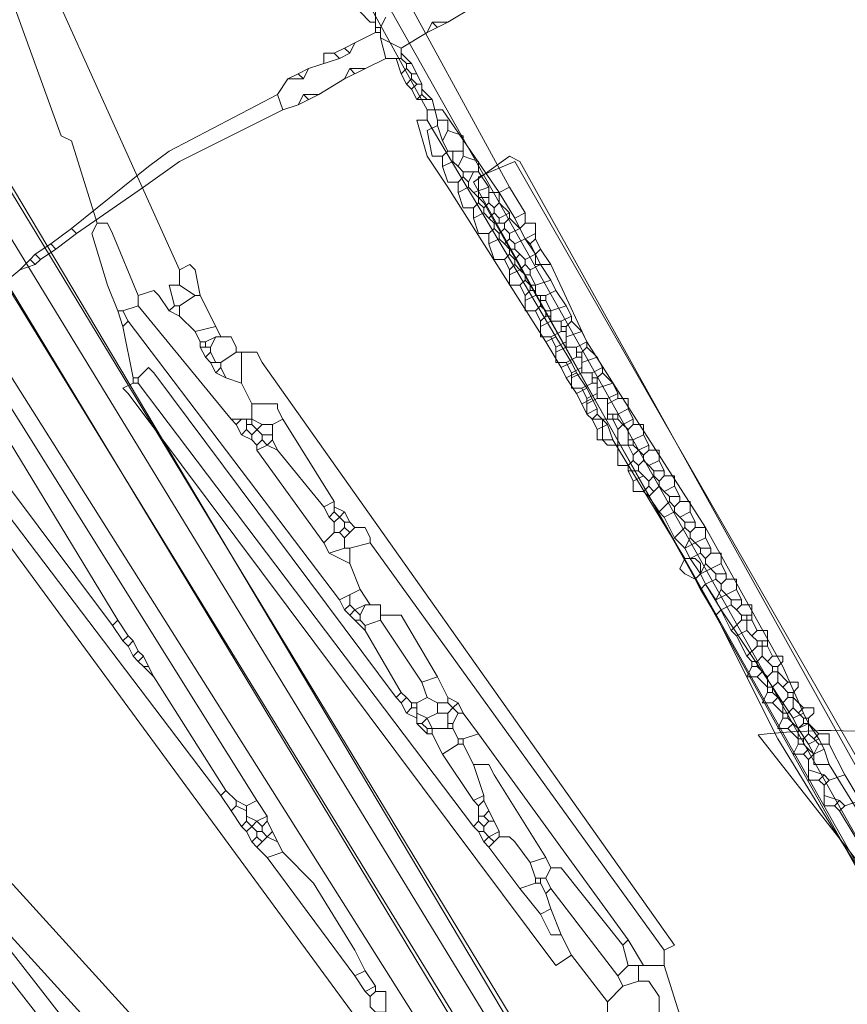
# Model space of a CAD drawing. Header units: metres. Extents: x 92810 to 93633, y 464687 to 465459.
# Tile 303 of 325: x 93487 to 93498, y 465290 to 465303. Entities that reach past the tile are written whole.
import ezdxf
from ezdxf.lldxf.tags import DXFTag

# ---------------------------------------------------------------- set-up
doc = ezdxf.new("R2010")
doc.units = ezdxf.units.M
for name, color, linetype, lineweight, transparency in [('B-OI-KL-DATA_KPN-G', 90, 'SI_B_DATA_KPN', 18, 0.4), ('B-OI-KL-DATA_LIANDER-G', 90, 'SI_B_DATA_LIANDER', 18, 0.4), ('B-OI-KL-ET_HS_LIANDER-G', 10, 'SI_B_ET_HS_LIANDON', 18, 0.4), ('B-OI-KL-ET_LS_LIANDER-G', 190, 'SI_B_ET_LS_LIANDER', 18, 0.4), ('B-OI-KL-ET_MS_LIANDER-G', 130, 'SI_B_ET_MS_LIANDER', 18, 0.4), ('B-WE-KL-DATA-G', 90, 'KL-DATA-N', 18, 0.4), ('B-WE-KL-ET_LS-G', 190, 'KL-LS-N', 18, 0.4)]:
    doc.layers.add(name, color=color, linetype=linetype, lineweight=lineweight, transparency=transparency)
doc.styles.get("Standard").update_dxf_attribs({"font": 'isocp.shx'})
tags = doc.linetypes.add('KL-DATA-N', pattern='A,4,-1,[101,NLCS.SHX,S=0.5,R=0,X=0,Y=0],-1,4,-1,["D",Standard,S=1,R=0,X=-0.25,Y=-0.5],-1.5', length=12.5).pattern_tags.tags
tags[18] = DXFTag(74, 10)
tags = doc.linetypes.add('KL-LS-N', pattern='A,4,-1,[103,NLCS.SHX,S=0.75,R=0,X=0,Y=0],-1,4,-1,["L",Standard,S=1,R=0,X=0,Y=-0.5],-2', length=13).pattern_tags.tags
tags[18] = DXFTag(74, 10)
doc.linetypes.add('SI_B_DATA_KPN', pattern='A,5,-2,["KPN",Standard,S=1.5,R=0,X=-0.51,Y=-0.75],-8', length=15)
doc.linetypes.add('SI_B_DATA_LIANDER', pattern='A,5,-2,["LI-DATA",Standard,S=1.5,R=0,X=-0.51,Y=-0.75],-11', length=18)
doc.linetypes.add('SI_B_ET_HS_LIANDON', pattern='A,5,-2,["LI-HS",Standard,S=1.5,R=0,X=-0.51,Y=-0.75],-10', length=17)
doc.linetypes.add('SI_B_ET_LS_LIANDER', pattern='A,5,-2,["LI-LS",Standard,S=1.5,R=0,X=-0.51,Y=-0.75],-10', length=17)
doc.linetypes.add('SI_B_ET_MS_LIANDER', pattern='A,5,-2,["LI-MS",Standard,S=1.5,R=0,X=-0.51,Y=-0.75],-10', length=17)

msp = doc.modelspace()

# ---------------------------------------------------------------- linework, layer by layer
at = {"layer": 'B-OI-KL-DATA_KPN-G'}
for p, q in [((93490.179, 465298.036), (93490.179, 465297.75)), ((93490.107, 465297.821), (93490.107, 465297.679)), ((93490.321, 465297.75), (93490.179, 465297.607)), ((93490.464, 465297.75), (93490.464, 465297.536)), ((93491.321, 465296.679), (93491.321, 465296.536)), ((93491.679, 465295.464), (93491.393, 465295.321)), ((93491.964, 465295.25), (93491.964, 465295.036)), ((93492.464, 465293.893), (93492.464, 465293.607)), ((93492.893, 465293.75), (93492.893, 465293.536)), ((93490.107, 465292.464), (93490.107, 465292.25)), ((93493.321, 465292.464), (93493.321, 465292.25))]:
    msp.add_line(p, q, dxfattribs=at)
at = {"layer": 'B-OI-KL-DATA_KPN-G', "flags": 128}
for points in [[(93485.464, 465307.821), (93485.393, 465307.607), (93485.464, 465307.464), (93487.536, 465301.75), (93487.679, 465301.679), (93488.036, 465300.536)], [(93485.464, 465307.821), (93485.679, 465307.679), (93485.821, 465307.321), (93489.179, 465299.893)], [(93488.036, 465300.536), (93487.964, 465300.393), (93488.179, 465299.679), (93488.321, 465299.321)], [(93488.036, 465300.536), (93488.179, 465300.536), (93488.25, 465300.393), (93488.607, 465299.536)], [(93489.179, 465299.893), (93489.321, 465299.964), (93489.393, 465299.893), (93489.464, 465299.536)], [(93489.179, 465299.893), (93489.179, 465299.679)], [(93488.607, 465299.536), (93488.821, 465299.607), (93488.893, 465299.536), (93489.036, 465299.321)], [(93489.179, 465299.679), (93489.036, 465299.679), (93489.107, 465299.393)], [(93489.179, 465299.679), (93489.393, 465299.536)], [(93488.607, 465299.536), (93488.607, 465299.393)], [(93489.393, 465299.536), (93489.179, 465299.393)], [(93489.393, 465299.536), (93489.464, 465299.536)], [(93489.464, 465299.536), (93489.679, 465299.107)], [(93488.607, 465299.393), (93488.393, 465299.321)], [(93488.607, 465299.393), (93489.893, 465297.821)], [(93489.107, 465299.393), (93489.036, 465299.321)], [(93489.107, 465299.393), (93489.179, 465299.393)], [(93489.179, 465299.393), (93489.179, 465299.25)], [(93488.321, 465299.321), (93488.393, 465299.321)], [(93488.321, 465299.321), (93488.393, 465299.107)], [(93488.393, 465299.321), (93488.464, 465299.179)], [(93489.036, 465299.321), (93489.179, 465299.25)], [(93489.179, 465299.25), (93489.393, 465299.036)], [(93488.464, 465299.179), (93488.393, 465299.107)], [(93488.393, 465299.107), (93488.536, 465298.393)], [(93488.464, 465299.179), (93491.393, 465295.321)], [(93489.679, 465299.107), (93489.393, 465299.036)], [(93489.679, 465299.107), (93489.75, 465298.964)], [(93486.25, 465298.893), (93486.464, 465298.964), (93486.536, 465298.893), (93492.536, 465289.393)], [(93489.393, 465299.036), (93489.464, 465298.893)], [(93489.679, 465298.964), (93489.536, 465298.893)], [(93489.679, 465298.964), (93489.607, 465298.821)], [(93489.679, 465298.964), (93489.893, 465298.964)], [(93489.893, 465298.964), (93489.964, 465298.821), (93489.964, 465298.75)], [(93489.464, 465298.893), (93489.536, 465298.893)], [(93489.464, 465298.893), (93489.464, 465298.821)], [(93489.464, 465298.821), (93489.607, 465298.821)], [(93489.464, 465298.821), (93489.536, 465298.679)], [(93489.536, 465298.893), (93489.536, 465298.821)], [(93489.607, 465298.821), (93489.607, 465298.75)], [(93486.393, 465298.679), (93486.107, 465298.679), (93488.321, 465295.036)], [(93486.393, 465298.679), (93486.536, 465298.464), (93490.25, 465292.536)], [(93489.607, 465298.75), (93489.536, 465298.679)], [(93489.536, 465298.679), (93489.607, 465298.607)], [(93489.607, 465298.75), (93489.679, 465298.607)], [(93489.964, 465298.75), (93489.75, 465298.607)], [(93489.964, 465298.75), (93490.25, 465298.75)], [(93490.036, 465298.75), (93490.036, 465298.321)], [(93490.25, 465298.75), (93490.321, 465298.607), (93496.036, 465290.536), (93495.893, 465290.464)], [(93488.607, 465298.393), (93488.75, 465298.536), (93488.821, 465298.464), (93492.179, 465293.964)], [(93489.607, 465298.607), (93489.75, 465298.607)], [(93489.607, 465298.607), (93489.679, 465298.464)], [(93489.75, 465298.536), (93489.679, 465298.464)], [(93489.75, 465298.607), (93489.75, 465298.536)], [(93489.75, 465298.536), (93489.821, 465298.393)], [(93485.464, 465298.321), (93485.607, 465298.464), (93485.679, 465298.393), (93488.25, 465294.964)], [(93488.536, 465298.393), (93488.607, 465298.393)], [(93488.536, 465298.393), (93488.536, 465298.321)], [(93488.607, 465298.393), (93488.607, 465298.321)], [(93489.679, 465298.464), (93489.821, 465298.393)], [(93489.821, 465298.393), (93490.036, 465298.321)], [(93485.393, 465298.25), (93485.25, 465298.179), (93485.321, 465298.107), (93492.25, 465288.679)], [(93485.464, 465298.25), (93489.75, 465292.607)], [(93488.536, 465298.321), (93488.393, 465298.25), (93488.464, 465298.179), (93494.393, 465290.25), (93494.607, 465290.393)], [(93488.536, 465298.321), (93488.607, 465298.321)], [(93488.607, 465298.321), (93493.25, 465292.179)], [(93490.036, 465298.321), (93490.179, 465298.036)], [(93490.179, 465298.036), (93490.536, 465298.036), (93490.536, 465297.964), (93490.607, 465297.821)], [(93489.893, 465297.821), (93490.179, 465297.821)], [(93489.893, 465297.821), (93489.964, 465297.75)], [(93490.036, 465297.821), (93489.964, 465297.75)], [(93489.964, 465297.75), (93490.036, 465297.607)], [(93490.107, 465297.75), (93490.179, 465297.75)], [(93490.179, 465297.821), (93490.321, 465297.75)], [(93490.179, 465297.75), (93490.321, 465297.607)], [(93490.321, 465297.75), (93490.464, 465297.75)], [(93490.607, 465297.821), (93490.464, 465297.75)], [(93490.607, 465297.821), (93491.321, 465296.679)], [(93490.107, 465297.679), (93490.036, 465297.607)], [(93490.036, 465297.607), (93490.179, 465297.536)], [(93490.107, 465297.679), (93490.179, 465297.607)], [(93490.179, 465297.607), (93490.179, 465297.536)], [(93490.321, 465297.607), (93490.464, 465297.607)], [(93490.321, 465297.607), (93490.321, 465297.536)], [(93490.179, 465297.536), (93490.25, 465297.464)], [(93490.321, 465297.536), (93490.25, 465297.464)], [(93490.25, 465297.464), (93490.25, 465297.393)], [(93490.393, 465297.464), (93490.25, 465297.393)], [(93490.321, 465297.536), (93490.393, 465297.464)], [(93490.464, 465297.536), (93490.393, 465297.464)], [(93490.393, 465297.464), (93490.536, 465297.393)], [(93490.464, 465297.536), (93490.536, 465297.393)], [(93490.25, 465297.393), (93491.179, 465296.107)], [(93490.536, 465297.393), (93491.179, 465296.607)], [(93491.321, 465296.679), (93491.179, 465296.607)], [(93491.179, 465296.607), (93491.25, 465296.464)], [(93491.321, 465296.607), (93491.464, 465296.536)], [(93491.321, 465296.536), (93491.25, 465296.464)], [(93491.25, 465296.464), (93491.321, 465296.393)], [(93491.321, 465296.536), (93491.393, 465296.464)], [(93491.393, 465296.464), (93491.321, 465296.393)], [(93491.464, 465296.536), (93491.393, 465296.464)], [(93491.393, 465296.464), (93491.464, 465296.393)], [(93491.464, 465296.536), (93491.536, 465296.393)], [(93491.321, 465296.393), (93491.321, 465296.25)], [(93491.464, 465296.393), (93491.536, 465296.393)], [(93491.464, 465296.393), (93491.464, 465296.321)], [(93491.536, 465296.393), (93491.607, 465296.321)], [(93491.321, 465296.25), (93491.179, 465296.107)], [(93491.321, 465296.25), (93491.393, 465296.25)], [(93491.464, 465296.321), (93491.393, 465296.25)], [(93491.393, 465296.25), (93491.464, 465296.179)], [(93491.464, 465296.321), (93491.536, 465296.25)], [(93491.536, 465296.25), (93491.464, 465296.179)], [(93491.607, 465296.321), (93491.536, 465296.25)], [(93491.607, 465296.321), (93491.75, 465296.321), (93491.821, 465296.179), (93491.821, 465296.107)], [(93491.179, 465296.107), (93491.25, 465295.964)], [(93491.464, 465296.179), (93491.464, 465296.036)], [(93491.821, 465296.107), (93491.536, 465296.036)], [(93491.821, 465296.107), (93495.893, 465290.464)], [(93491.464, 465296.036), (93491.25, 465295.964)], [(93491.25, 465295.964), (93491.536, 465295.821)], [(93491.464, 465296.036), (93491.536, 465296.036)], [(93491.536, 465296.036), (93491.536, 465295.821)], [(93491.536, 465295.821), (93491.679, 465295.464)], [(93491.536, 465295.393), (93491.536, 465295.25)], [(93491.679, 465295.464), (93491.821, 465295.25)], [(93491.393, 465295.321), (93491.464, 465295.179)], [(93491.536, 465295.25), (93491.464, 465295.179)], [(93491.536, 465295.25), (93491.607, 465295.179)], [(93491.75, 465295.25), (93491.607, 465295.179)], [(93491.75, 465295.25), (93491.679, 465295.107)], [(93491.75, 465295.25), (93491.964, 465295.25)], [(93491.464, 465295.179), (93491.536, 465295.107)], [(93491.607, 465295.179), (93491.536, 465295.107)], [(93491.536, 465295.107), (93491.607, 465295.036)], [(93491.607, 465295.179), (93491.679, 465295.107)], [(93491.679, 465295.107), (93491.679, 465295.036)], [(93491.964, 465295.107), (93492.25, 465295.107), (93492.75, 465294.25)], [(93488.321, 465295.036), (93488.25, 465294.964)], [(93488.25, 465294.964), (93488.393, 465294.75)], [(93488.321, 465295.036), (93488.464, 465294.821)], [(93491.607, 465295.036), (93491.679, 465295.036)], [(93491.607, 465295.036), (93491.75, 465294.893)], [(93491.679, 465295.036), (93491.75, 465294.964)], [(93491.964, 465295.036), (93491.75, 465294.964)], [(93491.75, 465294.964), (93491.75, 465294.893)], [(93491.964, 465295.036), (93492.536, 465294.179)], [(93491.75, 465294.893), (93492.25, 465294.036)], [(93488.464, 465294.821), (93488.393, 465294.75)], [(93488.393, 465294.75), (93488.464, 465294.679)], [(93488.464, 465294.821), (93488.536, 465294.75)], [(93488.536, 465294.75), (93488.464, 465294.679)], [(93488.536, 465294.75), (93488.607, 465294.607)], [(93488.464, 465294.679), (93488.536, 465294.536)], [(93488.607, 465294.607), (93488.536, 465294.536)], [(93488.607, 465294.607), (93488.679, 465294.536)], [(93488.536, 465294.536), (93488.607, 465294.464)], [(93488.679, 465294.536), (93488.607, 465294.464)], [(93488.607, 465294.464), (93488.679, 465294.393)], [(93488.679, 465294.536), (93488.75, 465294.393)], [(93488.679, 465294.393), (93488.75, 465294.393)], [(93488.679, 465294.393), (93488.821, 465294.25)], [(93488.75, 465294.393), (93488.821, 465294.25)], [(93488.821, 465294.25), (93489.821, 465292.679)], [(93492.75, 465294.25), (93492.536, 465294.179)], [(93492.536, 465294.179), (93492.607, 465293.964)], [(93492.75, 465294.25), (93492.893, 465293.964)], [(93492.25, 465294.036), (93492.179, 465293.964)], [(93492.25, 465294.036), (93492.321, 465293.964)], [(93492.179, 465293.964), (93492.25, 465293.893)], [(93492.321, 465293.964), (93492.25, 465293.893)], [(93492.25, 465293.893), (93492.321, 465293.75)], [(93492.321, 465293.964), (93492.393, 465293.893)], [(93492.393, 465293.893), (93492.464, 465293.893)], [(93492.393, 465293.893), (93492.393, 465293.821)], [(93492.607, 465293.964), (93492.464, 465293.893)], [(93492.607, 465293.964), (93492.75, 465293.893)], [(93492.75, 465293.893), (93492.893, 465293.893)], [(93492.75, 465293.893), (93492.75, 465293.75)], [(93492.893, 465293.964), (93493.036, 465293.893)], [(93492.893, 465293.964), (93492.893, 465293.893)], [(93492.893, 465293.893), (93492.964, 465293.821)], [(93493.036, 465293.893), (93492.964, 465293.821)], [(93493.036, 465293.893), (93493.107, 465293.75)], [(93492.393, 465293.821), (93492.321, 465293.75)], [(93492.321, 465293.75), (93492.464, 465293.679)], [(93492.393, 465293.821), (93492.464, 465293.821)], [(93492.464, 465293.75), (93492.607, 465293.679)], [(93492.75, 465293.75), (93492.607, 465293.679)], [(93492.75, 465293.75), (93492.893, 465293.75)], [(93492.964, 465293.821), (93492.893, 465293.75)], [(93492.964, 465293.821), (93493.036, 465293.75)], [(93493.036, 465293.75), (93492.964, 465293.607)], [(93493.036, 465293.75), (93493.107, 465293.75)], [(93493.107, 465293.75), (93493.321, 465293.464)], [(93492.464, 465293.607), (93492.536, 465293.607)], [(93492.464, 465293.607), (93492.607, 465293.464)], [(93492.607, 465293.679), (93492.536, 465293.607)], [(93492.536, 465293.607), (93492.607, 465293.536)], [(93492.607, 465293.679), (93492.679, 465293.536)], [(93492.893, 465293.607), (93492.964, 465293.607)], [(93492.964, 465293.607), (93492.964, 465293.536)], [(93492.607, 465293.536), (93492.964, 465293.536)], [(93492.607, 465293.536), (93492.607, 465293.464)], [(93492.607, 465293.464), (93492.679, 465293.464)], [(93492.679, 465293.536), (93492.679, 465293.464)], [(93492.679, 465293.464), (93492.821, 465293.179)], [(93492.964, 465293.536), (93493.036, 465293.393)], [(93493.321, 465293.464), (93493.107, 465293.393)], [(93493.321, 465293.464), (93495.393, 465290.607)], [(93493.036, 465293.393), (93493.107, 465293.393)], [(93493.036, 465293.393), (93493.036, 465293.321)], [(93493.107, 465293.393), (93493.107, 465293.321)], [(93493.036, 465293.321), (93492.821, 465293.179)], [(93493.036, 465293.321), (93493.107, 465293.321)], [(93493.107, 465293.321), (93493.25, 465293.036)], [(93492.821, 465293.179), (93493.25, 465292.536)], [(93493.25, 465293.036), (93493.464, 465293.036), (93493.536, 465292.893), (93494.25, 465291.75)], [(93493.25, 465293.036), (93493.393, 465292.607)], [(93489.821, 465292.679), (93489.75, 465292.607)], [(93489.821, 465292.679), (93489.964, 465292.536)], [(93489.75, 465292.607), (93489.893, 465292.393)], [(93489.964, 465292.536), (93490.107, 465292.464)], [(93489.964, 465292.536), (93489.964, 465292.464)], [(93490.25, 465292.536), (93490.107, 465292.464)], [(93490.25, 465292.536), (93490.393, 465292.321)], [(93493.393, 465292.607), (93493.25, 465292.536)], [(93493.25, 465292.536), (93493.321, 465292.464)], [(93493.393, 465292.536), (93493.321, 465292.464)], [(93493.393, 465292.607), (93493.393, 465292.536)], [(93493.393, 465292.536), (93493.464, 465292.393)], [(93489.964, 465292.464), (93489.893, 465292.393)], [(93489.893, 465292.393), (93490.036, 465292.179)], [(93489.964, 465292.464), (93490.107, 465292.393)], [(93493.464, 465292.393), (93493.393, 465292.321)], [(93493.464, 465292.393), (93493.536, 465292.25)], [(93490.107, 465292.25), (93490.036, 465292.179)], [(93490.107, 465292.321), (93490.25, 465292.25)], [(93490.107, 465292.25), (93490.179, 465292.179)], [(93490.25, 465292.25), (93490.179, 465292.179)], [(93490.393, 465292.321), (93490.25, 465292.25)], [(93490.25, 465292.25), (93490.321, 465292.179)], [(93490.393, 465292.25), (93490.321, 465292.179)], [(93490.393, 465292.321), (93490.393, 465292.25)], [(93490.393, 465292.25), (93490.464, 465292.107)], [(93493.321, 465292.25), (93493.25, 465292.179)], [(93493.321, 465292.321), (93493.393, 465292.321)], [(93493.321, 465292.25), (93493.393, 465292.179)], [(93493.393, 465292.321), (93493.464, 465292.25)], [(93493.464, 465292.25), (93493.393, 465292.179)], [(93493.464, 465292.25), (93493.536, 465292.25)], [(93493.536, 465292.25), (93493.607, 465292.107)], [(93490.036, 465292.179), (93490.107, 465292.107)], [(93490.179, 465292.179), (93490.107, 465292.107)], [(93490.107, 465292.107), (93490.179, 465291.964)], [(93490.179, 465292.179), (93490.25, 465292.107)], [(93490.25, 465292.107), (93490.321, 465292.107)], [(93490.25, 465292.107), (93490.25, 465292.036)], [(93490.321, 465292.179), (93490.321, 465292.107)], [(93490.321, 465292.107), (93490.393, 465292.036)], [(93490.464, 465292.107), (93490.393, 465292.036)], [(93490.464, 465292.107), (93490.536, 465291.964)], [(93493.25, 465292.179), (93493.321, 465292.107)], [(93493.321, 465292.107), (93493.393, 465292.107)], [(93493.321, 465292.107), (93493.393, 465291.964)], [(93493.393, 465292.179), (93493.393, 465292.107)], [(93493.393, 465292.107), (93493.464, 465292.036)], [(93493.607, 465292.107), (93493.464, 465292.036)], [(93493.607, 465292.107), (93493.607, 465292.036)], [(93490.25, 465292.036), (93490.179, 465291.964)], [(93490.179, 465291.964), (93490.25, 465291.893)], [(93490.25, 465292.036), (93490.321, 465291.964)], [(93490.321, 465291.964), (93490.25, 465291.893)], [(93490.393, 465292.036), (93490.321, 465291.964)], [(93490.393, 465292.036), (93490.536, 465291.964)], [(93490.536, 465291.964), (93490.607, 465291.821)], [(93493.464, 465292.036), (93493.393, 465291.964)], [(93493.393, 465291.964), (93493.464, 465291.893)], [(93493.464, 465292.036), (93493.536, 465291.964)], [(93493.536, 465291.964), (93493.464, 465291.893)], [(93493.607, 465292.036), (93493.536, 465291.964)], [(93493.607, 465292.036), (93493.75, 465292.036), (93493.821, 465291.964), (93494.036, 465291.679)], [(93490.25, 465291.893), (93490.393, 465291.75)], [(93493.464, 465291.893), (93493.893, 465291.321)], [(93490.607, 465291.821), (93490.393, 465291.75)], [(93490.393, 465291.75), (93491.607, 465290.107)], [(93490.607, 465291.821), (93491.036, 465291.393), (93491.607, 465290.464), (93491.75, 465290.179)], [(93494.25, 465291.75), (93494.036, 465291.679)], [(93494.25, 465291.75), (93494.321, 465291.607)], [(93494.036, 465291.679), (93494.107, 465291.464)], [(93494.321, 465291.607), (93494.25, 465291.464)], [(93494.321, 465291.607), (93494.464, 465291.607), (93495.321, 465290.536)], [(93494.107, 465291.464), (93494.25, 465291.464)], [(93494.107, 465291.464), (93494.107, 465291.393)], [(93494.179, 465291.464), (93494.179, 465291.393)], [(93494.25, 465291.464), (93494.321, 465291.321)], [(93494.107, 465291.393), (93493.893, 465291.321)], [(93493.893, 465291.321), (93494.179, 465290.964)], [(93494.107, 465291.393), (93494.179, 465291.393)], [(93494.179, 465291.393), (93494.25, 465291.25)], [(93494.321, 465291.321), (93494.25, 465291.25)], [(93494.321, 465291.321), (93495.25, 465290.107)], [(93494.25, 465291.25), (93494.321, 465291.036)], [(93494.321, 465291.036), (93494.179, 465290.964)], [(93494.321, 465291.036), (93494.464, 465290.679)], [(93494.179, 465290.964), (93494.321, 465290.679), (93494.464, 465290.679)], [(93494.464, 465290.679), (93494.607, 465290.393)], [(93495.393, 465290.607), (93495.321, 465290.536)], [(93495.393, 465290.607), (93495.607, 465290.25)], [(93495.321, 465290.536), (93495.393, 465290.25)], [(93495.893, 465290.464), (93495.893, 465290.25)], [(93494.607, 465290.393), (93495.107, 465289.75)], [(93495.393, 465290.25), (93495.25, 465290.107)], [(93495.393, 465290.25), (93495.893, 465290.25)], [(93495.536, 465290.25), (93495.536, 465290.036)], [(93495.893, 465290.25), (93496.679, 465287.75), (93496.821, 465287.036), (93496.75, 465286.964)], [(93491.75, 465290.179), (93491.607, 465290.107)], [(93491.607, 465290.107), (93491.75, 465289.893)], [(93491.75, 465290.179), (93491.893, 465289.964)], [(93495.25, 465290.107), (93495.321, 465289.964)], [(93491.893, 465289.964), (93491.75, 465289.893)], [(93491.893, 465289.964), (93491.893, 465289.893)], [(93495.321, 465289.964), (93495.107, 465289.75)], [(93495.536, 465290.036), (93495.321, 465289.964)], [(93495.536, 465290.036), (93495.679, 465290.036), (93495.821, 465289.821), (93495.821, 465289.607)], [(93491.75, 465289.893), (93491.821, 465289.821)], [(93491.893, 465289.893), (93491.821, 465289.821)], [(93491.821, 465289.821), (93491.821, 465289.679), (93491.893, 465289.607), (93492.036, 465289.607)], [(93491.893, 465289.893), (93492.036, 465289.893), (93492.036, 465289.607)], [(93495.107, 465289.75), (93495.107, 465289.607)]]:
    msp.add_lwpolyline(points, dxfattribs=at)
at = {"layer": 'B-OI-KL-DATA_LIANDER-G'}
msp.add_line((93494.107, 465300.536), (93494.107, 465300.321), dxfattribs=at)
at = {"layer": 'B-OI-KL-DATA_LIANDER-G', "flags": 128}
for points in [[(93476.964, 465318.25), (93477.179, 465318.107), (93477.25, 465317.964), (93479.036, 465313.536), (93479.179, 465313.321), (93484.536, 465304.107), (93486.321, 465301.179), (93494.607, 465287.607), (93494.607, 465287.321)], [(93490.321, 465307.321), (93493.75, 465301.036)], [(93489.893, 465307.036), (93492.607, 465302.107)], [(93492.607, 465302.107), (93492.607, 465301.964)], [(93492.607, 465302.107), (93492.821, 465302.107), (93493.607, 465300.964)], [(93492.607, 465301.964), (93492.464, 465301.964), (93492.607, 465301.464), (93492.893, 465301.036), (93494.25, 465298.893)], [(93492.607, 465301.964), (93494.393, 465298.964)], [(93493.75, 465301.036), (93493.607, 465300.964)], [(93493.75, 465301.036), (93493.964, 465300.679)], [(93493.607, 465300.964), (93493.821, 465300.607)], [(93493.964, 465300.679), (93493.821, 465300.607)], [(93493.821, 465300.607), (93493.893, 465300.464)], [(93493.964, 465300.679), (93493.964, 465300.536)], [(93493.964, 465300.536), (93493.893, 465300.464)], [(93493.893, 465300.464), (93493.964, 465300.321)], [(93493.964, 465300.536), (93494.107, 465300.536)], [(93494.107, 465300.393), (93493.964, 465300.321)], [(93493.964, 465300.321), (93494.036, 465300.25)], [(93494.107, 465300.321), (93494.036, 465300.25)], [(93494.107, 465300.321), (93494.179, 465300.179)], [(93494.036, 465300.25), (93494.107, 465300.107)], [(93494.179, 465300.179), (93494.107, 465300.107)], [(93494.179, 465300.179), (93494.321, 465299.964)], [(93494.107, 465300.107), (93494.107, 465299.964), (93494.321, 465299.964)], [(93494.321, 465299.964), (93494.821, 465298.893), (93495.321, 465298.107), (93496.464, 465296.321), (93497.536, 465294.393), (93497.821, 465293.75)], [(93494.393, 465298.964), (93494.25, 465298.893)], [(93494.393, 465298.964), (93494.607, 465298.607)], [(93494.25, 465298.893), (93494.464, 465298.536)], [(93494.607, 465298.607), (93494.464, 465298.536)], [(93494.464, 465298.536), (93494.536, 465298.393)], [(93494.607, 465298.607), (93494.679, 465298.464)], [(93494.679, 465298.464), (93494.536, 465298.393)], [(93494.536, 465298.393), (93494.679, 465298.179)], [(93494.679, 465298.464), (93494.821, 465298.25)], [(93494.821, 465298.25), (93494.679, 465298.179)], [(93494.821, 465298.25), (93494.893, 465298.107)], [(93494.679, 465298.179), (93494.75, 465298.036)], [(93494.893, 465298.107), (93494.75, 465298.036)], [(93494.893, 465298.107), (93494.964, 465297.964)], [(93494.75, 465298.036), (93494.821, 465297.893)], [(93494.964, 465297.964), (93494.821, 465297.893)], [(93494.821, 465297.893), (93494.893, 465297.821)], [(93494.964, 465297.893), (93494.893, 465297.821)], [(93494.964, 465297.964), (93494.964, 465297.893)], [(93494.964, 465297.893), (93495.107, 465297.75)], [(93494.893, 465297.821), (93494.964, 465297.679)], [(93495.107, 465297.75), (93494.964, 465297.679)], [(93495.107, 465297.75), (93495.179, 465297.536)], [(93494.964, 465297.679), (93494.964, 465297.536), (93495.179, 465297.536)], [(93495.179, 465297.536), (93496.179, 465295.893)], [(93496.179, 465295.893), (93496.107, 465295.75), (93496.179, 465295.679), (93496.321, 465295.607)], [(93496.179, 465295.893), (93496.321, 465295.893), (93496.393, 465295.821), (93496.393, 465295.679)], [(93496.393, 465295.679), (93496.321, 465295.607)], [(93496.393, 465295.679), (93496.464, 465295.536)], [(93496.321, 465295.607), (93496.393, 465295.464)], [(93496.464, 465295.536), (93496.393, 465295.464)], [(93496.464, 465295.536), (93496.679, 465295.179)], [(93496.393, 465295.464), (93496.607, 465295.107)], [(93496.679, 465295.179), (93496.607, 465295.107)], [(93496.607, 465295.107), (93497.464, 465293.393), (93498.036, 465292.464), (93499.393, 465290.321)], [(93496.679, 465295.179), (93497.679, 465293.679)], [(93497.821, 465293.75), (93497.679, 465293.679)], [(93497.821, 465293.75), (93497.893, 465293.607)], [(93497.679, 465293.679), (93497.75, 465293.536)], [(93497.893, 465293.607), (93497.75, 465293.536)], [(93497.893, 465293.607), (93498.036, 465293.393)], [(93497.75, 465293.536), (93497.893, 465293.321)], [(93498.036, 465293.393), (93497.893, 465293.321)], [(93498.036, 465293.393), (93498.107, 465293.25)], [(93497.893, 465293.321), (93497.964, 465293.179)], [(93498.107, 465293.25), (93497.964, 465293.179)], [(93498.107, 465293.25), (93498.179, 465293.036)], [(93497.964, 465293.179), (93497.964, 465293.036), (93498.179, 465293.036)], [(93498.179, 465293.036), (93499.679, 465290.607), (93499.679, 465290.393)]]:
    msp.add_lwpolyline(points, dxfattribs=at)
at = {"layer": 'B-OI-KL-ET_HS_LIANDER-G', "flags": 128}
msp.add_lwpolyline([(93493.75, 465289.464), (93485.964, 465302.536), (93485.821, 465302.607), (93485.393, 465302.393), (93485.25, 465302.25), (93493.107, 465289.25)], dxfattribs=at)
msp.add_lwpolyline([(93499.964, 465290.464), (93493.893, 465301.393), (93493.75, 465301.464), (93493.25, 465301.107), (93499.393, 465290.107)], close=True, dxfattribs=at)
at = {"layer": 'B-OI-KL-ET_LS_LIANDER-G'}
for p, q in [((93485.893, 465302.536), (93495.25, 465287.107)), ((93493.821, 465301.393), (93493.321, 465301.179)), ((93499.964, 465290.679), (93493.821, 465301.393)), ((93493.321, 465301.179), (93493.321, 465300.893)), ((93493.321, 465300.893), (93493.393, 465300.821)), ((93493.393, 465300.821), (93499.393, 465290.179)), ((93494.75, 465286.679), (93486.607, 465299.964))]:
    msp.add_line(p, q, dxfattribs=at)
at = {"layer": 'B-OI-KL-ET_MS_LIANDER-G'}
for p, q in [((93491.893, 465303.464), (93491.893, 465303.179)), ((93492.893, 465303.321), (93492.607, 465303.179)), ((93491.964, 465303.25), (93491.964, 465303.107)), ((93492.25, 465302.964), (93492.25, 465302.821)), ((93491.393, 465302.821), (93490.964, 465302.679)), ((93492.036, 465302.821), (93491.464, 465302.536)), ((93492.536, 465302.464), (93492.536, 465302.321)), ((93491.107, 465302.321), (93490.821, 465302.179)), ((93493.107, 465301.75), (93493.107, 465301.464)), ((93493.464, 465301.036), (93493.464, 465300.821)), ((93494.107, 465299.679), (93494.107, 465299.536)), ((93494.179, 465299.536), (93494.179, 465299.393)), ((93494.321, 465299.321), (93494.321, 465299.179)), ((93494.464, 465299.179), (93494.464, 465299.036)), ((93494.536, 465299.107), (93494.536, 465298.821)), ((93494.679, 465298.821), (93494.679, 465298.679)), ((93494.75, 465298.75), (93494.75, 465298.464)), ((93494.893, 465298.464), (93494.893, 465298.321)), ((93494.964, 465298.393), (93494.964, 465298.107)), ((93495.107, 465298.107), (93495.107, 465297.821)), ((93495.393, 465297.679), (93495.393, 465297.464)), ((93495.821, 465296.893), (93495.679, 465296.75)), ((93496.679, 465295.821), (93496.393, 465295.679)), ((93496.893, 465295.464), (93496.607, 465295.321)), ((93496.607, 465295.321), (93496.821, 465294.893)), ((93497.107, 465295.25), (93497.107, 465295.036)), ((93497.036, 465295.107), (93497.036, 465294.893)), ((93497.321, 465294.893), (93497.321, 465294.679)), ((93497.25, 465294.75), (93497.25, 465294.536)), ((93497.464, 465294.393), (93497.464, 465294.179)), ((93497.321, 465294.25), (93497.321, 465294.036)), ((93497.679, 465294.036), (93497.679, 465293.821)), ((93497.536, 465293.893), (93497.536, 465293.679)), ((93497.893, 465293.679), (93497.893, 465293.464)), ((93497.75, 465293.536), (93497.75, 465293.321))]:
    msp.add_line(p, q, dxfattribs=at)
at = {"layer": 'B-OI-KL-ET_MS_LIANDER-G', "flags": 128}
for points in [[(93490.464, 465305.964), (93491.679, 465303.464), (93491.821, 465303.321), (93491.893, 465303.321)], [(93493.25, 465303.536), (93492.893, 465303.321)], [(93492.036, 465303.393), (93491.964, 465303.25)], [(93492.679, 465303.321), (93492.607, 465303.179)], [(93492.679, 465303.321), (93492.893, 465303.321)], [(93492.679, 465303.321), (93492.75, 465303.25)], [(93491.893, 465303.179), (93491.607, 465303.036)], [(93491.893, 465303.25), (93491.964, 465303.25)], [(93491.893, 465303.179), (93491.964, 465303.179)], [(93492.607, 465303.179), (93492.25, 465302.964)], [(93491.607, 465303.036), (93491.464, 465302.964)], [(93491.607, 465303.036), (93491.536, 465302.893)], [(93491.964, 465303.107), (93492.25, 465302.964)], [(93491.964, 465303.107), (93492.036, 465302.821)], [(93491.321, 465302.893), (93491.179, 465302.893), (93491.179, 465302.75)], [(93491.464, 465302.964), (93491.321, 465302.893)], [(93491.321, 465302.893), (93491.393, 465302.821)], [(93491.536, 465302.893), (93491.393, 465302.821)], [(93491.464, 465302.964), (93491.536, 465302.893)], [(93492.25, 465302.893), (93492.393, 465302.75)], [(93492.036, 465302.821), (93492.25, 465302.821)], [(93492.179, 465302.821), (93492.25, 465302.607)], [(93492.25, 465302.821), (93492.321, 465302.75)], [(93492.321, 465302.75), (93492.393, 465302.75)], [(93492.321, 465302.75), (93492.321, 465302.679)], [(93492.393, 465302.75), (93492.464, 465302.607)], [(93490.821, 465302.607), (93490.679, 465302.536)], [(93490.964, 465302.679), (93490.821, 465302.607)], [(93490.821, 465302.607), (93490.893, 465302.536)], [(93490.964, 465302.679), (93490.893, 465302.536)], [(93491.536, 465302.679), (93491.464, 465302.536)], [(93491.536, 465302.679), (93491.75, 465302.679)], [(93491.536, 465302.679), (93491.607, 465302.607)], [(93492.321, 465302.679), (93492.25, 465302.607)], [(93492.25, 465302.607), (93492.321, 465302.464)], [(93492.321, 465302.679), (93492.393, 465302.607)], [(93492.393, 465302.607), (93492.464, 465302.607)], [(93492.393, 465302.607), (93492.393, 465302.536)], [(93492.464, 465302.607), (93492.536, 465302.464)], [(93490.679, 465302.536), (93490.536, 465302.321)], [(93490.679, 465302.536), (93490.893, 465302.536)], [(93491.464, 465302.536), (93491.107, 465302.321)], [(93492.393, 465302.536), (93492.321, 465302.464)], [(93492.393, 465302.536), (93492.464, 465302.464)], [(93492.321, 465302.464), (93492.393, 465302.393)], [(93492.464, 465302.464), (93492.393, 465302.393)], [(93492.393, 465302.393), (93492.464, 465302.25)], [(93492.464, 465302.464), (93492.536, 465302.464)], [(93492.536, 465302.393), (93492.679, 465302.25)], [(93490.536, 465302.321), (93489.036, 465301.536), (93488.75, 465301.321), (93487.679, 465300.464)], [(93490.536, 465302.321), (93490.607, 465302.107)], [(93490.893, 465302.321), (93490.821, 465302.179)], [(93490.893, 465302.321), (93491.107, 465302.321)], [(93490.893, 465302.321), (93490.964, 465302.25)], [(93492.536, 465302.321), (93492.464, 465302.25)], [(93492.464, 465302.25), (93492.679, 465302.25)], [(93492.536, 465302.321), (93492.607, 465302.25)], [(93492.679, 465302.25), (93492.75, 465301.964)], [(93490.607, 465302.107), (93489.179, 465301.393), (93488.679, 465301.036), (93487.75, 465300.393)], [(93490.821, 465302.179), (93490.607, 465302.107)], [(93492.75, 465301.964), (93492.893, 465301.964), (93492.893, 465301.821)], [(93492.75, 465301.964), (93492.75, 465301.893)], [(93492.75, 465301.893), (93492.607, 465301.821), (93492.679, 465301.464), (93492.821, 465301.464)], [(93492.75, 465301.893), (93492.821, 465301.679)], [(93492.893, 465301.821), (93492.821, 465301.679)], [(93492.893, 465301.821), (93493.107, 465301.75)], [(93492.821, 465301.679), (93492.893, 465301.536)], [(93492.893, 465301.536), (93492.821, 465301.464)], [(93492.893, 465301.536), (93493.107, 465301.536)], [(93492.964, 465301.536), (93492.964, 465301.393)], [(93492.821, 465301.464), (93492.821, 465301.321)], [(93492.964, 465301.393), (93492.821, 465301.321)], [(93492.964, 465301.393), (93493.036, 465301.321)], [(93493.107, 465301.464), (93493.036, 465301.321)], [(93493.107, 465301.464), (93493.321, 465301.393), (93493.321, 465301.25)], [(93492.821, 465301.321), (93492.893, 465301.107), (93493.036, 465301.107)], [(93493.036, 465301.321), (93493.107, 465301.25)], [(93493.107, 465301.25), (93493.321, 465301.25)], [(93493.107, 465301.25), (93493.107, 465301.179)], [(93493.25, 465301.25), (93493.179, 465301.107)], [(93493.321, 465301.25), (93493.464, 465301.036)], [(93493.107, 465301.179), (93493.036, 465301.107)], [(93493.036, 465301.107), (93493.036, 465300.964)], [(93493.107, 465301.179), (93493.179, 465301.107)], [(93493.179, 465301.107), (93493.179, 465301.036)], [(93493.179, 465301.036), (93493.036, 465300.964)], [(93493.179, 465301.036), (93493.25, 465300.964)], [(93493.464, 465301.036), (93493.25, 465300.964)], [(93493.036, 465300.964), (93493.107, 465300.75), (93493.25, 465300.75)], [(93493.25, 465300.964), (93493.321, 465300.893)], [(93493.321, 465300.893), (93493.464, 465300.893)], [(93493.321, 465300.893), (93493.321, 465300.821)], [(93493.464, 465300.964), (93493.607, 465300.964), (93493.607, 465300.821)], [(93493.321, 465300.821), (93493.25, 465300.75)], [(93493.25, 465300.75), (93493.25, 465300.607)], [(93493.321, 465300.821), (93493.393, 465300.75)], [(93493.464, 465300.821), (93493.393, 465300.75)], [(93493.393, 465300.75), (93493.393, 465300.679)], [(93493.464, 465300.821), (93493.536, 465300.75)], [(93493.607, 465300.821), (93493.536, 465300.75)], [(93493.536, 465300.75), (93493.536, 465300.679)], [(93493.607, 465300.821), (93493.75, 465300.679)], [(93493.393, 465300.679), (93493.25, 465300.607)], [(93493.25, 465300.607), (93493.321, 465300.393), (93493.464, 465300.393)], [(93493.393, 465300.679), (93493.464, 465300.607)], [(93493.536, 465300.679), (93493.464, 465300.607)], [(93493.464, 465300.607), (93493.536, 465300.536)], [(93493.536, 465300.679), (93493.607, 465300.607)], [(93493.75, 465300.679), (93493.607, 465300.607)], [(93493.607, 465300.607), (93493.607, 465300.536)], [(93493.75, 465300.607), (93493.679, 465300.536)], [(93493.75, 465300.679), (93493.75, 465300.607)], [(93493.75, 465300.607), (93493.893, 465300.464)], [(93487.679, 465300.464), (93487.393, 465300.25)], [(93487.679, 465300.464), (93487.75, 465300.393)], [(93493.536, 465300.464), (93493.464, 465300.393)], [(93493.536, 465300.536), (93493.679, 465300.536)], [(93493.536, 465300.536), (93493.536, 465300.464)], [(93493.536, 465300.464), (93493.607, 465300.393)], [(93493.679, 465300.464), (93493.607, 465300.393)], [(93493.679, 465300.536), (93493.679, 465300.464)], [(93493.679, 465300.464), (93493.75, 465300.393)], [(93493.893, 465300.464), (93493.75, 465300.393)], [(93493.893, 465300.464), (93493.964, 465300.321)], [(93487.75, 465300.393), (93487.464, 465300.179)], [(93493.464, 465300.393), (93493.464, 465300.25)], [(93493.607, 465300.321), (93493.464, 465300.25)], [(93493.607, 465300.393), (93493.607, 465300.321)], [(93493.607, 465300.321), (93493.679, 465300.25)], [(93493.75, 465300.321), (93493.679, 465300.25)], [(93493.75, 465300.393), (93493.75, 465300.321)], [(93493.75, 465300.321), (93493.821, 465300.25)], [(93493.964, 465300.321), (93493.821, 465300.25)], [(93493.964, 465300.321), (93494.107, 465300.107)], [(93487.393, 465300.25), (93487.179, 465300.107)], [(93487.464, 465300.179), (93487.25, 465300.036)], [(93487.393, 465300.25), (93487.464, 465300.179)], [(93493.464, 465300.25), (93493.536, 465300.036), (93493.679, 465300.036)], [(93493.679, 465300.25), (93493.75, 465300.179)], [(93493.75, 465300.179), (93493.821, 465300.179)], [(93493.75, 465300.179), (93493.75, 465300.107)], [(93493.821, 465300.25), (93493.821, 465300.179)], [(93493.821, 465300.179), (93493.893, 465300.107)], [(93487.107, 465300.036), (93486.964, 465299.893)], [(93487.179, 465300.107), (93487.107, 465300.036)], [(93487.107, 465300.036), (93487.179, 465299.964)], [(93487.179, 465300.107), (93487.25, 465300.036)], [(93487.25, 465300.036), (93487.179, 465299.964)], [(93493.75, 465300.107), (93493.679, 465300.036)], [(93493.679, 465300.036), (93493.75, 465299.893)], [(93493.75, 465300.107), (93493.821, 465300.036)], [(93493.893, 465300.107), (93493.821, 465300.036)], [(93493.821, 465300.036), (93493.821, 465299.964)], [(93493.893, 465300.107), (93493.964, 465300.036)], [(93494.107, 465300.107), (93493.964, 465300.036)], [(93493.964, 465300.036), (93493.964, 465299.964)], [(93494.107, 465300.107), (93494.179, 465299.964)], [(93486.964, 465299.893), (93486.536, 465299.536)], [(93487.179, 465299.964), (93486.964, 465299.893)], [(93493.821, 465299.964), (93493.75, 465299.893)], [(93493.893, 465299.893), (93493.75, 465299.821)], [(93493.75, 465299.893), (93493.75, 465299.679), (93493.893, 465299.679)], [(93493.821, 465299.964), (93493.893, 465299.893)], [(93493.964, 465299.964), (93493.893, 465299.893)], [(93493.893, 465299.893), (93493.964, 465299.821)], [(93493.964, 465299.964), (93494.036, 465299.893)], [(93494.179, 465299.964), (93494.036, 465299.893)], [(93494.036, 465299.893), (93494.036, 465299.821)], [(93494.179, 465299.964), (93494.321, 465299.75)], [(93493.964, 465299.75), (93493.893, 465299.679)], [(93493.964, 465299.821), (93494.036, 465299.821)], [(93493.964, 465299.821), (93493.964, 465299.75)], [(93493.964, 465299.75), (93494.036, 465299.679)], [(93494.036, 465299.821), (93494.107, 465299.679)], [(93494.321, 465299.75), (93494.107, 465299.679)], [(93494.321, 465299.75), (93494.393, 465299.607)], [(93493.893, 465299.679), (93493.964, 465299.536)], [(93494.036, 465299.607), (93493.964, 465299.536)], [(93494.036, 465299.679), (93494.107, 465299.679)], [(93494.036, 465299.679), (93494.036, 465299.607)], [(93494.036, 465299.607), (93494.107, 465299.607)], [(93494.393, 465299.607), (93494.25, 465299.536)], [(93494.393, 465299.607), (93494.536, 465299.393)], [(93494.107, 465299.536), (93493.964, 465299.464)], [(93493.964, 465299.536), (93493.964, 465299.321), (93494.107, 465299.321)], [(93494.107, 465299.536), (93494.25, 465299.536)], [(93494.25, 465299.536), (93494.25, 465299.464)], [(93494.179, 465299.393), (93494.107, 465299.321)], [(93494.179, 465299.464), (93494.25, 465299.464)], [(93494.179, 465299.393), (93494.25, 465299.321)], [(93494.25, 465299.464), (93494.321, 465299.321)], [(93494.536, 465299.393), (93494.321, 465299.321)], [(93494.536, 465299.393), (93494.607, 465299.25)], [(93494.107, 465299.321), (93494.179, 465299.179)], [(93494.25, 465299.25), (93494.179, 465299.179)], [(93494.25, 465299.321), (93494.321, 465299.321)], [(93494.25, 465299.321), (93494.25, 465299.25)], [(93494.25, 465299.25), (93494.321, 465299.25)], [(93494.607, 465299.25), (93494.464, 465299.179)], [(93494.607, 465299.25), (93494.607, 465299.179)], [(93494.321, 465299.179), (93494.179, 465299.107)], [(93494.179, 465299.179), (93494.179, 465298.964), (93494.321, 465298.964)], [(93494.321, 465299.179), (93494.464, 465299.179)], [(93494.464, 465299.107), (93494.536, 465299.107)], [(93494.607, 465299.179), (93494.536, 465299.107)], [(93494.607, 465299.179), (93494.75, 465299.036)], [(93494.464, 465299.036), (93494.321, 465298.964)], [(93494.321, 465298.964), (93494.393, 465298.821)], [(93494.464, 465299.036), (93494.536, 465299.036)], [(93494.75, 465299.036), (93494.536, 465298.964)], [(93494.75, 465299.036), (93494.821, 465298.893)], [(93494.536, 465298.893), (93494.393, 465298.821)], [(93494.536, 465298.821), (93494.393, 465298.75)], [(93494.393, 465298.821), (93494.393, 465298.607), (93494.536, 465298.607)], [(93494.536, 465298.821), (93494.679, 465298.821)], [(93494.821, 465298.893), (93494.679, 465298.821)], [(93494.821, 465298.821), (93494.75, 465298.75)], [(93494.821, 465298.893), (93494.821, 465298.821)], [(93494.821, 465298.821), (93494.964, 465298.679)], [(93494.679, 465298.679), (93494.536, 465298.607)], [(93494.679, 465298.75), (93494.75, 465298.75)], [(93494.679, 465298.679), (93494.75, 465298.679)], [(93494.964, 465298.679), (93494.75, 465298.607)], [(93494.964, 465298.679), (93495.036, 465298.536)], [(93494.536, 465298.607), (93494.607, 465298.464)], [(93494.75, 465298.536), (93494.607, 465298.464)], [(93495.036, 465298.536), (93494.893, 465298.464)], [(93495.036, 465298.536), (93495.036, 465298.464)], [(93494.75, 465298.464), (93494.607, 465298.393)], [(93494.607, 465298.464), (93494.607, 465298.25), (93494.75, 465298.25)], [(93494.75, 465298.464), (93494.893, 465298.464)], [(93494.893, 465298.393), (93494.964, 465298.393)], [(93495.036, 465298.464), (93494.964, 465298.393)], [(93495.036, 465298.464), (93495.179, 465298.321)], [(93494.893, 465298.321), (93494.75, 465298.25)], [(93494.75, 465298.25), (93494.821, 465298.107)], [(93494.893, 465298.321), (93494.964, 465298.321)], [(93495.179, 465298.321), (93494.964, 465298.25)], [(93495.179, 465298.321), (93495.25, 465298.179)], [(93494.964, 465298.179), (93494.821, 465298.107)], [(93494.964, 465298.107), (93494.821, 465298.036)], [(93494.821, 465298.107), (93494.821, 465297.893), (93494.893, 465297.821), (93495.25, 465297.821)], [(93494.964, 465298.107), (93495.107, 465298.107)], [(93495.25, 465298.179), (93495.107, 465298.107)], [(93495.25, 465298.107), (93495.107, 465298.036)], [(93495.25, 465298.179), (93495.25, 465298.107)], [(93495.25, 465298.107), (93495.393, 465298.107), (93495.393, 465297.964)], [(93495.107, 465297.893), (93495.25, 465297.893)], [(93495.179, 465297.893), (93495.179, 465297.821)], [(93495.393, 465297.964), (93495.25, 465297.893)], [(93495.25, 465297.893), (93495.25, 465297.821)], [(93495.393, 465297.964), (93495.464, 465297.821)], [(93495.036, 465297.821), (93495.036, 465297.536), (93495.107, 465297.464), (93495.464, 465297.464)], [(93495.179, 465297.821), (93495.25, 465297.679)], [(93495.25, 465297.821), (93495.321, 465297.75)], [(93495.321, 465297.75), (93495.25, 465297.679)], [(93495.464, 465297.821), (93495.321, 465297.75)], [(93495.321, 465297.75), (93495.393, 465297.679)], [(93495.464, 465297.75), (93495.393, 465297.679)], [(93495.464, 465297.821), (93495.464, 465297.75)], [(93495.464, 465297.75), (93495.607, 465297.75), (93495.607, 465297.607)], [(93495.25, 465297.679), (93495.25, 465297.179), (93495.393, 465297.179)], [(93495.607, 465297.607), (93495.464, 465297.536)], [(93495.607, 465297.607), (93495.679, 465297.464)], [(93495.393, 465297.536), (93495.464, 465297.536)], [(93495.393, 465297.464), (93495.464, 465297.321)], [(93495.464, 465297.536), (93495.464, 465297.464)], [(93495.464, 465297.464), (93495.536, 465297.393)], [(93495.679, 465297.464), (93495.536, 465297.393)], [(93495.679, 465297.464), (93495.679, 465297.393)], [(93495.536, 465297.393), (93495.464, 465297.321)], [(93495.464, 465297.321), (93495.464, 465297.25)], [(93495.536, 465297.393), (93495.607, 465297.321)], [(93495.679, 465297.393), (93495.607, 465297.321)], [(93495.607, 465297.321), (93495.607, 465297.25)], [(93495.679, 465297.393), (93495.821, 465297.393), (93495.821, 465297.25)], [(93495.464, 465297.25), (93495.393, 465297.179)], [(93495.393, 465297.179), (93495.393, 465297.107)], [(93495.464, 465297.25), (93495.536, 465297.179)], [(93495.607, 465297.25), (93495.536, 465297.179)], [(93495.536, 465297.179), (93495.536, 465297.107)], [(93495.607, 465297.25), (93495.679, 465297.179)], [(93495.821, 465297.25), (93495.679, 465297.179)], [(93495.679, 465297.179), (93495.75, 465297.107)], [(93495.821, 465297.25), (93495.893, 465297.107)], [(93495.393, 465297.107), (93495.536, 465297.107)], [(93495.393, 465297.107), (93495.464, 465296.964)], [(93495.607, 465297.036), (93495.464, 465296.964)], [(93495.536, 465297.107), (93495.607, 465297.036)], [(93495.607, 465297.036), (93495.679, 465296.964)], [(93495.75, 465297.036), (93495.679, 465296.964)], [(93495.75, 465297.107), (93495.893, 465297.107)], [(93495.75, 465297.107), (93495.75, 465297.036)], [(93495.75, 465297.036), (93495.821, 465296.964)], [(93495.893, 465297.036), (93495.821, 465296.964)], [(93495.893, 465297.107), (93495.893, 465297.036)], [(93495.893, 465297.036), (93496.036, 465297.036), (93496.036, 465296.893)], [(93495.464, 465296.964), (93495.464, 465296.821), (93495.607, 465296.821)], [(93495.679, 465296.893), (93495.607, 465296.821)], [(93495.679, 465296.964), (93495.679, 465296.893)], [(93495.679, 465296.893), (93495.75, 465296.821)], [(93495.821, 465296.964), (93495.821, 465296.893)], [(93495.821, 465296.893), (93495.893, 465296.821)], [(93496.036, 465296.893), (93495.893, 465296.821)], [(93496.036, 465296.893), (93496.107, 465296.75)], [(93495.607, 465296.821), (93495.679, 465296.75)], [(93495.679, 465296.75), (93495.821, 465296.536)], [(93495.893, 465296.821), (93495.964, 465296.75)], [(93495.964, 465296.75), (93496.107, 465296.75)], [(93495.964, 465296.75), (93495.964, 465296.679)], [(93496.107, 465296.75), (93496.107, 465296.679)], [(93495.964, 465296.679), (93495.821, 465296.536)], [(93495.964, 465296.679), (93496.036, 465296.607)], [(93496.107, 465296.679), (93496.036, 465296.607)], [(93496.036, 465296.607), (93496.036, 465296.536)], [(93496.107, 465296.679), (93496.25, 465296.679), (93496.25, 465296.536)], [(93495.821, 465296.536), (93495.893, 465296.464)], [(93496.036, 465296.536), (93495.893, 465296.464)], [(93495.893, 465296.464), (93496.036, 465296.179)], [(93496.036, 465296.536), (93496.107, 465296.464)], [(93496.25, 465296.536), (93496.107, 465296.464)], [(93496.107, 465296.464), (93496.179, 465296.393)], [(93496.25, 465296.536), (93496.321, 465296.393)], [(93496.179, 465296.393), (93496.321, 465296.393)], [(93496.179, 465296.393), (93496.179, 465296.321)], [(93496.321, 465296.393), (93496.321, 465296.321)], [(93496.179, 465296.321), (93496.036, 465296.179)], [(93496.179, 465296.321), (93496.25, 465296.25)], [(93496.321, 465296.321), (93496.25, 465296.25)], [(93496.25, 465296.25), (93496.25, 465296.179)], [(93496.321, 465296.321), (93496.464, 465296.321), (93496.464, 465296.179)], [(93496.036, 465296.179), (93496.179, 465296.036)], [(93496.25, 465296.179), (93496.179, 465296.036)], [(93496.321, 465296.107), (93496.179, 465296.036)], [(93496.25, 465296.179), (93496.321, 465296.107)], [(93496.464, 465296.179), (93496.321, 465296.107)], [(93496.321, 465296.107), (93496.393, 465296.036)], [(93496.464, 465296.179), (93496.536, 465296.036)], [(93496.179, 465296.036), (93496.25, 465295.893)], [(93496.393, 465295.964), (93496.25, 465295.893)], [(93496.393, 465296.036), (93496.536, 465296.036)], [(93496.393, 465296.036), (93496.393, 465295.964)], [(93496.393, 465295.964), (93496.464, 465295.893)], [(93496.536, 465295.964), (93496.464, 465295.893)], [(93496.536, 465296.036), (93496.536, 465295.964)], [(93496.536, 465295.964), (93496.679, 465295.964), (93496.679, 465295.821)], [(93496.25, 465295.893), (93496.393, 465295.679)], [(93496.464, 465295.821), (93496.393, 465295.679)], [(93496.464, 465295.893), (93496.464, 465295.821)], [(93496.464, 465295.821), (93496.536, 465295.75)], [(93496.679, 465295.821), (93496.75, 465295.679)], [(93496.393, 465295.679), (93496.464, 465295.536)], [(93496.536, 465295.75), (93496.607, 465295.679)], [(93496.607, 465295.679), (93496.75, 465295.679)], [(93496.607, 465295.679), (93496.607, 465295.607)], [(93496.75, 465295.679), (93496.75, 465295.607)], [(93496.607, 465295.607), (93496.464, 465295.536)], [(93496.464, 465295.536), (93496.607, 465295.321)], [(93496.607, 465295.607), (93496.679, 465295.536)], [(93496.75, 465295.607), (93496.679, 465295.536)], [(93496.679, 465295.536), (93496.679, 465295.464)], [(93496.75, 465295.607), (93496.893, 465295.607), (93496.893, 465295.464)], [(93496.679, 465295.464), (93496.607, 465295.321)], [(93496.679, 465295.464), (93496.821, 465295.321)], [(93496.893, 465295.464), (93496.964, 465295.321)], [(93496.821, 465295.25), (93496.679, 465295.179)], [(93496.821, 465295.321), (93496.964, 465295.321)], [(93496.821, 465295.321), (93496.821, 465295.25)], [(93496.821, 465295.25), (93496.893, 465295.179)], [(93496.964, 465295.25), (93496.893, 465295.179)], [(93496.964, 465295.321), (93496.964, 465295.25)], [(93496.964, 465295.25), (93497.107, 465295.25)], [(93496.893, 465295.179), (93496.964, 465295.107)], [(93496.964, 465295.107), (93497.107, 465295.107)], [(93496.964, 465295.107), (93496.964, 465295.036)], [(93496.964, 465295.036), (93496.821, 465294.893)], [(93496.964, 465295.036), (93497.107, 465295.036)], [(93497.107, 465295.036), (93497.179, 465294.893)], [(93496.821, 465294.893), (93496.893, 465294.821)], [(93497.036, 465294.893), (93496.893, 465294.821)], [(93497.036, 465294.893), (93497.107, 465294.821)], [(93497.179, 465294.893), (93497.107, 465294.821)], [(93497.179, 465294.893), (93497.321, 465294.893)], [(93496.893, 465294.821), (93497.036, 465294.536)], [(93497.107, 465294.821), (93497.179, 465294.75)], [(93497.179, 465294.75), (93497.321, 465294.75)], [(93497.179, 465294.75), (93497.179, 465294.679)], [(93497.179, 465294.679), (93497.036, 465294.536)], [(93497.179, 465294.679), (93497.321, 465294.679)], [(93497.321, 465294.679), (93497.393, 465294.536)], [(93497.036, 465294.536), (93497.107, 465294.464)], [(93497.107, 465294.464), (93497.179, 465294.464)], [(93497.107, 465294.464), (93497.107, 465294.393)], [(93497.25, 465294.536), (93497.179, 465294.464)], [(93497.179, 465294.464), (93497.179, 465294.393)], [(93497.25, 465294.536), (93497.321, 465294.464)], [(93497.393, 465294.536), (93497.321, 465294.464)], [(93497.321, 465294.464), (93497.393, 465294.393)], [(93497.393, 465294.536), (93497.536, 465294.536), (93497.536, 465294.464), (93497.464, 465294.393)], [(93497.107, 465294.393), (93497.036, 465294.25), (93497.179, 465294.25)], [(93497.107, 465294.393), (93497.179, 465294.393)], [(93497.179, 465294.393), (93497.321, 465294.25)], [(93497.25, 465294.321), (93497.179, 465294.25)], [(93497.393, 465294.321), (93497.321, 465294.25)], [(93497.393, 465294.393), (93497.464, 465294.393)], [(93497.393, 465294.393), (93497.393, 465294.321)], [(93497.393, 465294.321), (93497.464, 465294.321)], [(93497.464, 465294.321), (93497.607, 465294.179)], [(93497.179, 465294.25), (93497.321, 465294.107)], [(93497.464, 465294.179), (93497.393, 465294.107)], [(93497.464, 465294.179), (93497.536, 465294.107)], [(93497.607, 465294.179), (93497.536, 465294.107)], [(93497.607, 465294.179), (93497.75, 465294.179), (93497.75, 465294.107), (93497.679, 465294.036)], [(93497.321, 465294.036), (93497.25, 465293.893), (93497.393, 465293.893)], [(93497.321, 465294.107), (93497.393, 465294.107)], [(93497.321, 465294.036), (93497.393, 465294.036)], [(93497.393, 465294.107), (93497.393, 465294.036)], [(93497.393, 465294.036), (93497.464, 465293.964)], [(93497.536, 465294.107), (93497.607, 465294.036)], [(93497.607, 465294.036), (93497.679, 465294.036)], [(93497.607, 465294.036), (93497.607, 465293.964)], [(93497.464, 465293.964), (93497.393, 465293.893)], [(93497.393, 465293.893), (93497.536, 465293.75)], [(93497.464, 465293.964), (93497.536, 465293.893)], [(93497.607, 465293.964), (93497.536, 465293.893)], [(93497.607, 465293.964), (93497.679, 465293.964)], [(93497.679, 465293.964), (93497.821, 465293.821)], [(93497.536, 465293.75), (93497.607, 465293.75)], [(93497.679, 465293.821), (93497.607, 465293.75)], [(93497.607, 465293.75), (93497.607, 465293.679)], [(93497.679, 465293.821), (93497.821, 465293.679)], [(93497.821, 465293.821), (93497.75, 465293.75)], [(93497.821, 465293.821), (93497.964, 465293.821), (93497.964, 465293.75), (93497.893, 465293.679)], [(93497.536, 465293.679), (93497.464, 465293.536), (93497.607, 465293.536)], [(93497.536, 465293.679), (93497.607, 465293.679)], [(93497.607, 465293.679), (93497.679, 465293.607)], [(93497.679, 465293.607), (93497.607, 465293.536)], [(93497.679, 465293.607), (93497.75, 465293.536)], [(93497.821, 465293.607), (93497.75, 465293.536)], [(93497.821, 465293.679), (93497.893, 465293.679)], [(93497.821, 465293.679), (93497.821, 465293.607)], [(93497.821, 465293.607), (93497.893, 465293.607)], [(93497.893, 465293.607), (93498.036, 465293.464)], [(93497.607, 465293.536), (93497.75, 465293.393)], [(93497.893, 465293.464), (93497.821, 465293.393)], [(93497.893, 465293.464), (93497.964, 465293.393)], [(93498.036, 465293.464), (93497.964, 465293.393)], [(93498.036, 465293.464), (93498.179, 465293.464), (93498.179, 465293.321)], [(93497.75, 465293.393), (93497.821, 465293.393)], [(93497.821, 465293.393), (93497.821, 465293.321)], [(93497.964, 465293.393), (93498.036, 465293.321)], [(93497.75, 465293.321), (93497.679, 465293.179), (93497.821, 465293.179)], [(93497.75, 465293.321), (93497.821, 465293.321)], [(93497.821, 465293.321), (93497.893, 465293.25)], [(93497.893, 465293.25), (93497.821, 465293.179)], [(93497.893, 465293.25), (93497.964, 465293.179)], [(93498.036, 465293.321), (93497.964, 465293.179)], [(93498.036, 465293.321), (93498.179, 465293.321)], [(93498.179, 465293.321), (93498.393, 465292.893)], [(93497.821, 465293.179), (93497.893, 465293.107)], [(93497.964, 465293.179), (93497.893, 465293.107)], [(93497.893, 465293.107), (93497.893, 465292.821), (93498.036, 465292.821)], [(93497.893, 465292.964), (93498.107, 465292.893)], [(93498.107, 465292.893), (93498.036, 465292.821)], [(93498.036, 465292.821), (93498.107, 465292.75)], [(93498.107, 465292.893), (93498.179, 465292.821)], [(93498.179, 465292.821), (93498.107, 465292.75)], [(93498.393, 465292.893), (93498.179, 465292.821)], [(93498.393, 465292.893), (93498.607, 465292.536)], [(93498.107, 465292.75), (93498.107, 465292.464), (93498.25, 465292.464)], [(93498.107, 465292.607), (93498.321, 465292.536)], [(93498.321, 465292.536), (93498.25, 465292.464)], [(93498.321, 465292.536), (93498.393, 465292.464)], [(93498.607, 465292.536), (93498.393, 465292.464)], [(93498.25, 465292.464), (93498.321, 465292.393)], [(93498.393, 465292.464), (93498.321, 465292.393)], [(93498.321, 465292.393), (93498.536, 465292.036)]]:
    msp.add_lwpolyline(points, dxfattribs=at)
at = {"layer": 'B-WE-KL-DATA-G'}
msp.add_lwpolyline([(93490.3, 465306.7), (93501, 465287.7)], dxfattribs=at)
at = {"layer": 'B-WE-KL-ET_LS-G'}
for points in [[(93491.201, 465286.23), (93491.017, 465286.061), (93482.538, 465295.394), (93482.722, 465295.563), (93482.906, 465295.733), (93491.385, 465286.4), (93491.201, 465286.23)], [(93490.547, 465285.689), (93490.35, 465285.535), (93482.941, 465295.05), (93483.139, 465295.203), (93490.547, 465285.689)], [(93499.487, 465290.526), (93497.193, 465293.447), (93497.361, 465293.466), (93497.529, 465293.481), (93497.698, 465293.493), (93497.866, 465293.501), (93498.035, 465293.506), (93498.204, 465293.507), (93498.373, 465293.504), (93498.542, 465293.497)]]:
    msp.add_lwpolyline(points, dxfattribs=at)

doc.saveas('drawing.dxf')
